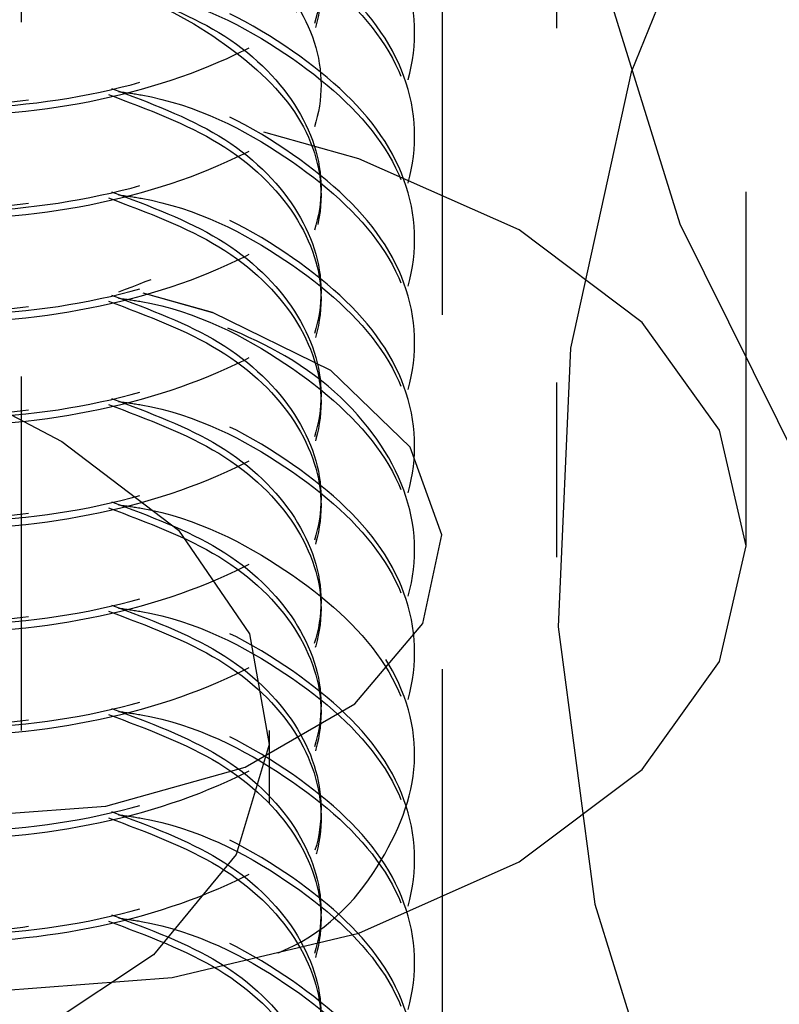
# Model space of a CAD drawing. Header units: inches. Extents: x 1907 to 2452, y -210 to -54.
# Tile 306 of 656: x 1990.992 to 1991.206, y -192.627 to -192.349. Entities that reach past the tile are written whole.
import ezdxf

# ---------------------------------------------------------------- set-up
doc = ezdxf.new("R2010")
doc.units = ezdxf.units.IN
doc.header["$LTSCALE"] = 0.5
doc.header["$MEASUREMENT"] = 0
doc.linetypes.add('HIDDEN', pattern=[0.22499999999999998, 0.15, -0.075])
doc.layers.add('SID-M-H', color=4, linetype='HIDDEN')

msp = doc.modelspace()

# ---------------------------------------------------------------- linework, layer by layer
at = {"layer": 'SID-M-H'}
for p, q in [((1991.143449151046, -191.2515950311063), (1991.143449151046, -192.5009024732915)), ((1991.111212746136, -192.8325646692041), (1991.111212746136, -191.7873924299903)), ((1991.196900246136, -192.4977829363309), (1991.196900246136, -191.7873924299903)), ((1990.992449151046, -192.5498949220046), (1990.992449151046, -192.2314440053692)), ((1991.195305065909, -192.2874623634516), (1991.164529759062, -192.3640228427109)), ((1991.15421838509, -192.3294669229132), (1991.17823704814, -192.4068289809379)), ((1991.103400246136, -192.3551191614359), (1991.103400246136, -192.3529927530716)), ((1991.164529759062, -192.3640228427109), (1991.147329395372, -192.4419878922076)), ((1991.087650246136, -192.388544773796), (1991.060873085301, -192.3809759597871)), ((1991.103400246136, -192.3842813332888), (1991.103400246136, -192.3821549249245)), ((1991.132903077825, -192.4085903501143), (1991.087650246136, -192.388544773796)), ((1991.167626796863, -192.4347142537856), (1991.132903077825, -192.4085903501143)), ((1991.17823704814, -192.4068289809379), (1991.215689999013, -192.4823913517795)), ((1991.103400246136, -192.4134435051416), (1991.103400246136, -192.4113170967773)), ((1991.046384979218, -192.4319183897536), (1991.026771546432, -192.426377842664)), ((1991.027318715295, -192.4265021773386), (1991.046384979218, -192.4319183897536)), ((1991.079747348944, -192.4482305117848), (1991.046384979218, -192.4319183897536)), ((1991.18945503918, -192.4651361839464), (1991.167626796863, -192.4347142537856)), ((1991.103400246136, -192.4426056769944), (1991.103400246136, -192.4404792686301)), ((1991.147329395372, -192.4419878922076), (1991.143880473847, -192.5205574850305)), ((1991.102127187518, -192.4699124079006), (1991.079747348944, -192.4482305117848)), ((1990.98936924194, -192.4606646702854), (1991.003870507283, -192.4682541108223)), ((1991.196900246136, -192.4977829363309), (1991.18945503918, -192.4651361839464)), ((1991.003870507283, -192.4682541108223), (1991.036781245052, -192.4933080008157)), ((1991.111099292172, -192.4946145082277), (1991.102127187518, -192.4699124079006)), ((1991.103400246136, -192.4717678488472), (1991.103400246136, -192.469641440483)), ((1991.036781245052, -192.4933080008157), (1991.056762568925, -192.5225586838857)), ((1991.10569139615, -192.519659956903), (1991.111099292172, -192.4946145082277)), ((1991.18945503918, -192.5304296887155), (1991.196900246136, -192.4977829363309)), ((1991.103400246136, -192.5009300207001), (1991.103400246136, -192.4988036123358)), ((1991.086489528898, -192.5423346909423), (1991.10569139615, -192.519659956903)), ((1991.056762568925, -192.5225586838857), (1991.062332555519, -192.5538367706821)), ((1991.143880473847, -192.5205574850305), (1991.15421838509, -192.5989253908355)), ((1991.103400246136, -192.5300921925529), (1991.103400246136, -192.5279657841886)), ((1991.167626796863, -192.5608516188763), (1991.18945503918, -192.5304296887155)), ((1991.055574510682, -192.5601815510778), (1991.086489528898, -192.5423346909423)), ((1991.062449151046, -192.7703609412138), (1991.062449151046, -192.5498949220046)), ((1991.062332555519, -192.5538367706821), (1991.053078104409, -192.5848225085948)), ((1991.103400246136, -192.5592543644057), (1991.103400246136, -192.5571279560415)), ((1991.016296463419, -192.5712665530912), (1991.055574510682, -192.5601815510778)), ((1991.132903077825, -192.5869755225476), (1991.167626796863, -192.5608516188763)), ((1990.972911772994, -192.5743884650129), (1991.016296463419, -192.5712665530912)), ((1991.053078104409, -192.5848225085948), (1991.029685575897, -192.6132178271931)), ((1991.087650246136, -192.6070210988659), (1991.132903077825, -192.5869755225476)), ((1991.103400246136, -192.5884165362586), (1991.103400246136, -192.5862901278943)), ((1991.15421838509, -192.5989253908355), (1991.17823704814, -192.6762874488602)), ((1991.034952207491, -192.6196222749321), (1991.087650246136, -192.6070210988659)), ((1991.029685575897, -192.6132178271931), (1990.993889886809, -192.6369167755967)), ((1991.103400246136, -192.6175787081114), (1991.103400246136, -192.6154522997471)), ((1990.978400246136, -192.6239203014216), (1991.034952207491, -192.6196222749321))]:
    msp.add_line(p, q, dxfattribs=at)
for points, knots in [([(1990.923029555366, -192.2506172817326), (1990.911377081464, -192.2539278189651), (1990.885412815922, -192.2613044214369), (1990.860076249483, -192.2829161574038), (1990.850101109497, -192.3092018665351), (1990.859920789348, -192.3357733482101), (1990.887707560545, -192.3579547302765), (1990.929320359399, -192.3721861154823), (1990.978399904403, -192.3759985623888), (1991.027481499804, -192.3685391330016), (1991.069088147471, -192.3506710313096), (1991.096897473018, -192.3248118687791), (1991.106633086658, -192.2947165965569), (1991.096971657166, -192.2643322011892), (1991.068791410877, -192.239340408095), (1991.040395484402, -192.224471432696), (1991.022443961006, -192.2219307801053), (1991.0205313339, -192.2216600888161)], [0, 0, 0, 0, 0.05843403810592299, 0.1302038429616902, 0.2019736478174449, 0.27374345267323, 0.3455132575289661, 0.4172830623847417, 0.489052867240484, 0.5608226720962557, 0.6325924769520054, 0.7043622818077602, 0.7761320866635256, 0.8479018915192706, 0.9196716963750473, 0.9914415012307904, 1, 1, 1, 1]), ([(1991.019821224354, -192.2236778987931), (1991.021973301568, -192.2239798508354), (1991.040174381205, -192.2265335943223), (1991.068800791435, -192.2414499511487), (1991.096969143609, -192.2664631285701), (1991.106633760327, -192.2968417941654), (1991.096897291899, -192.3269386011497), (1991.069088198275, -192.3527973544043), (1991.027481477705, -192.3706655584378), (1990.978399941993, -192.3781249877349), (1990.929320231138, -192.3743124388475), (1990.887708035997, -192.3600814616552), (1990.859919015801, -192.3378985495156), (1990.850107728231, -192.3113327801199), (1990.860051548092, -192.285025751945), (1990.885991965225, -192.2630703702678), (1990.912788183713, -192.255505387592), (1990.925245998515, -192.2519883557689)], [0, 0, 0, 0, 0.009576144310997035, 0.08098973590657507, 0.1524033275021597, 0.2238169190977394, 0.2952305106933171, 0.3666441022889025, 0.4380576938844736, 0.5094712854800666, 0.5808848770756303, 0.6522984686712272, 0.7237120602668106, 0.7951256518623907, 0.866539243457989, 0.9379528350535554, 1, 1, 1, 1]), ([(1990.923029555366, -192.2797794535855), (1990.911377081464, -192.2830899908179), (1990.885412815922, -192.2904665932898), (1990.860076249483, -192.3120783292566), (1990.850101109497, -192.338364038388), (1990.859920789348, -192.3649355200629), (1990.887707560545, -192.3871169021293), (1990.929320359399, -192.4013482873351), (1990.978399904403, -192.4051607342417), (1991.027481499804, -192.3977013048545), (1991.069088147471, -192.3798332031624), (1991.096897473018, -192.353974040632), (1991.106633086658, -192.3238787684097), (1991.096971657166, -192.2934943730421), (1991.068791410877, -192.2685025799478), (1991.040395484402, -192.2536336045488), (1991.022443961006, -192.2510929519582), (1991.0205313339, -192.2508222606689)], [0, 0, 0, 0, 0.05843403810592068, 0.1302038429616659, 0.2019736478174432, 0.2737434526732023, 0.3455132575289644, 0.4172830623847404, 0.4890528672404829, 0.5608226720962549, 0.6325924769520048, 0.7043622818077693, 0.7761320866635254, 0.8479018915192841, 0.9196716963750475, 0.9914415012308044, 1, 1, 1, 1]), ([(1991.019821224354, -192.2528400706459), (1991.021973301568, -192.2531420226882), (1991.040174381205, -192.2556957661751), (1991.068800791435, -192.2706121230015), (1991.096969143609, -192.2956253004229), (1991.106633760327, -192.3260039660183), (1991.096897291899, -192.3561007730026), (1991.069088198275, -192.3819595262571), (1991.027481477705, -192.3998277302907), (1990.978399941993, -192.4072871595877), (1990.929320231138, -192.4034746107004), (1990.887708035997, -192.389243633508), (1990.859919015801, -192.3670607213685), (1990.850107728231, -192.3404949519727), (1990.860051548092, -192.3141879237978), (1990.885991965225, -192.2922325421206), (1990.912788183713, -192.2846675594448), (1990.925245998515, -192.2811505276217)], [0, 0, 0, 0, 0.009576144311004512, 0.08098973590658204, 0.1524033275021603, 0.223816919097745, 0.2952305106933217, 0.3666441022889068, 0.4380576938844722, 0.50947128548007, 0.5808848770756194, 0.6522984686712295, 0.7237120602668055, 0.7951256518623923, 0.86653924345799, 0.937952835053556, 1, 1, 1, 1]), ([(1991.017897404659, -192.2519883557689), (1991.028604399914, -192.2560130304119), (1991.050646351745, -192.2642984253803), (1991.071760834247, -192.2851913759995), (1991.079571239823, -192.3092200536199), (1991.071842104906, -192.3334253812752), (1991.04992401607, -192.3541814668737), (1991.017107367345, -192.3686645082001), (1990.978400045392, -192.3749308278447), (1990.939693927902, -192.3723102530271), (1990.90687366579, -192.3614701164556), (1990.884968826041, -192.3443682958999), (1990.87719030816, -192.323774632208), (1990.885184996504, -192.3035166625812), (1990.903084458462, -192.2879509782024), (1990.920731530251, -192.2829746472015), (1990.927200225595, -192.2811505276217)], [0, 0, 0, 0, 0.06984989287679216, 0.1437964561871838, 0.2177430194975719, 0.2916895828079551, 0.3656361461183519, 0.4395827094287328, 0.5135292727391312, 0.587475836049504, 0.6614223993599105, 0.7353689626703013, 0.8093155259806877, 0.8832620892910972, 0.9572086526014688, 1, 1, 1, 1]), ([(1991.016961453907, -192.2537003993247), (1991.028010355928, -192.2578439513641), (1991.050404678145, -192.2662422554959), (1991.071762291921, -192.2873027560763), (1991.079597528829, -192.3113811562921), (1991.071735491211, -192.3354280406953), (1991.051148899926, -192.355946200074), (1991.02982798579, -192.3640036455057), (1991.019821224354, -192.3677853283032)], [0, 0, 0, 0, 0.1662363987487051, 0.3369340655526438, 0.5076317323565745, 0.6783293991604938, 0.8490270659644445, 0.9999999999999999, 0.9999999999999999, 0.9999999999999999, 0.9999999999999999]), ([(1990.923029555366, -192.3089416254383), (1990.911377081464, -192.3122521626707), (1990.885412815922, -192.3196287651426), (1990.860076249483, -192.3412405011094), (1990.850101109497, -192.3675262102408), (1990.859920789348, -192.3940976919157), (1990.887707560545, -192.4162790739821), (1990.929320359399, -192.430510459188), (1990.978399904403, -192.4343229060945), (1991.027481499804, -192.4268634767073), (1991.069088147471, -192.4089953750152), (1991.096897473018, -192.3831362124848), (1991.106633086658, -192.3530409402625), (1991.096971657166, -192.3226565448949), (1991.068791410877, -192.2976647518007), (1991.040395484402, -192.2827957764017), (1991.022443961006, -192.280255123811), (1991.0205313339, -192.2799844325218)], [0, 0, 0, 0, 0.0584340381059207, 0.130203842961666, 0.2019736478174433, 0.2737434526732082, 0.3455132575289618, 0.4172830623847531, 0.4890528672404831, 0.5608226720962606, 0.6325924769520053, 0.7043622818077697, 0.7761320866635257, 0.84790189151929, 0.9196716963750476, 0.9914415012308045, 1, 1, 1, 1]), ([(1991.017897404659, -192.2811505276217), (1991.028604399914, -192.2851752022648), (1991.050646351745, -192.2934605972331), (1991.071760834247, -192.3143535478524), (1991.079571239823, -192.3383822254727), (1991.071842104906, -192.362587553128), (1991.04992401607, -192.3833436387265), (1991.017107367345, -192.397826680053), (1990.978400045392, -192.4040929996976), (1990.939693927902, -192.4014724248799), (1990.90687366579, -192.3906322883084), (1990.884968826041, -192.3735304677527), (1990.87719030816, -192.3529368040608), (1990.885184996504, -192.332678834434), (1990.903084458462, -192.3171131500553), (1990.920731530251, -192.3121368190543), (1990.927200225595, -192.3103126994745)], [0, 0, 0, 0, 0.06984989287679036, 0.1437964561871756, 0.2177430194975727, 0.2916895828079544, 0.3656361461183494, 0.4395827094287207, 0.5135292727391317, 0.5874758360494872, 0.6614223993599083, 0.7353689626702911, 0.8093155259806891, 0.883262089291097, 0.9572086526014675, 0.9999999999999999, 0.9999999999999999, 0.9999999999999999, 0.9999999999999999]), ([(1991.019821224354, -192.2820022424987), (1991.021973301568, -192.282304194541), (1991.040174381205, -192.2848579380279), (1991.068800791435, -192.2997742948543), (1991.096969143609, -192.3247874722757), (1991.106633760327, -192.3551661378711), (1991.096897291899, -192.3852629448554), (1991.069088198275, -192.4111216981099), (1991.027481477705, -192.4289899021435), (1990.978399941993, -192.4364493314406), (1990.929320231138, -192.4326367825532), (1990.887708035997, -192.4184058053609), (1990.859919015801, -192.3962228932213), (1990.850107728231, -192.3696571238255), (1990.860051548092, -192.3433500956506), (1990.885991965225, -192.3213947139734), (1990.912788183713, -192.3138297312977), (1990.925245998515, -192.3103126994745)], [0, 0, 0, 0, 0.009576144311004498, 0.08098973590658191, 0.1524033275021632, 0.2238169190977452, 0.2952305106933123, 0.3666441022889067, 0.4380576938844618, 0.5094712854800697, 0.5808848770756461, 0.652298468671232, 0.7237120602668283, 0.7951256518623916, 0.8665392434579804, 0.9379528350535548, 1, 1, 1, 1]), ([(1991.016961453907, -192.2828625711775), (1991.028010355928, -192.2870061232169), (1991.050404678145, -192.2954044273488), (1991.071762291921, -192.3164649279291), (1991.079597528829, -192.340543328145), (1991.071735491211, -192.3645902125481), (1991.051148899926, -192.3851083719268), (1991.02982798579, -192.3931658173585), (1991.019821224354, -192.396947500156)], [0, 0, 0, 0, 0.1662363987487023, 0.3369340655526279, 0.5076317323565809, 0.6783293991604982, 0.8490270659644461, 1, 1, 1, 1]), ([(1990.933368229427, -192.3998268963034), (1990.924673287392, -192.397442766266), (1990.90470872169, -192.3919685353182), (1990.885100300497, -192.3754907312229), (1990.877213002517, -192.3551596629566), (1990.88496274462, -192.3345855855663), (1990.906875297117, -192.3174785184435), (1990.939693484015, -192.3066397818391), (1990.978400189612, -192.30401885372), (1991.017107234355, -192.310285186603), (1991.049924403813, -192.3247685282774), (1991.071840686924, -192.3455233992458), (1991.079576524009, -192.3697332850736), (1991.071741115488, -192.3937449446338), (1991.051147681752, -192.4142721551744), (1991.029827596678, -192.422328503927), (1991.019821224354, -192.4261096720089)], [0, 0, 0, 0, 0.05649815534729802, 0.1297261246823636, 0.2029540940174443, 0.2761820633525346, 0.3494100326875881, 0.4226380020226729, 0.4958659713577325, 0.569093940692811, 0.6423219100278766, 0.7155498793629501, 0.7887778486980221, 0.8620058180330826, 0.9352337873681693, 1, 1, 1, 1]), ([(1990.923029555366, -192.3381037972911), (1990.911377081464, -192.3414143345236), (1990.885412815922, -192.3487909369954), (1990.860076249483, -192.3704026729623), (1990.850101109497, -192.3966883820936), (1990.859920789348, -192.4232598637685), (1990.887707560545, -192.445441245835), (1990.929320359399, -192.4596726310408), (1990.978399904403, -192.4634850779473), (1991.027481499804, -192.4560256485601), (1991.069088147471, -192.438157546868), (1991.096897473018, -192.4122983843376), (1991.106633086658, -192.3822031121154), (1991.096971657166, -192.3518187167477), (1991.068791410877, -192.3268269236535), (1991.040395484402, -192.3119579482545), (1991.022443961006, -192.3094172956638), (1991.0205313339, -192.3091466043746)], [0, 0, 0, 0, 0.0584340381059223, 0.1302038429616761, 0.2019736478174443, 0.2737434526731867, 0.3455132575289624, 0.4172830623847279, 0.4890528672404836, 0.5608226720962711, 0.6325924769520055, 0.7043622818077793, 0.7761320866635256, 0.8479018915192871, 0.9196716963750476, 0.9914415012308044, 1, 1, 1, 1]), ([(1991.019821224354, -192.3111644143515), (1991.021973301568, -192.3114663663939), (1991.040174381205, -192.3140201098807), (1991.068800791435, -192.3289364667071), (1991.096969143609, -192.3539496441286), (1991.106633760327, -192.3843283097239), (1991.096897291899, -192.4144251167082), (1991.069088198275, -192.4402838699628), (1991.027481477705, -192.4581520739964), (1990.978399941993, -192.4656115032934), (1990.929320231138, -192.461798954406), (1990.887708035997, -192.4475679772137), (1990.859919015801, -192.4253850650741), (1990.850107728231, -192.3988192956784), (1990.860051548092, -192.3725122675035), (1990.885991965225, -192.3505568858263), (1990.912788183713, -192.3429919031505), (1990.925245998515, -192.3394748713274)], [0, 0, 0, 0, 0.009576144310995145, 0.08098973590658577, 0.1524033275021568, 0.2238169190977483, 0.2952305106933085, 0.3666441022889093, 0.4380576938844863, 0.5094712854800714, 0.5808848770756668, 0.6522984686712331, 0.7237120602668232, 0.795125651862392, 0.8665392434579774, 0.937952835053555, 1, 1, 1, 1]), ([(1991.017897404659, -192.3103126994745), (1991.028604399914, -192.3143373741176), (1991.050646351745, -192.3226227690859), (1991.071760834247, -192.3435157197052), (1991.079571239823, -192.3675443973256), (1991.071842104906, -192.3917497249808), (1991.04992401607, -192.4125058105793), (1991.017107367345, -192.4269888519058), (1990.978400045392, -192.4332551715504), (1990.939693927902, -192.4306345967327), (1990.90687366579, -192.4197944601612), (1990.884968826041, -192.4026926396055), (1990.87719030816, -192.3820989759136), (1990.885184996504, -192.3618410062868), (1990.903084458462, -192.3462753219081), (1990.920731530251, -192.3412989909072), (1990.927200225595, -192.3394748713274)], [0, 0, 0, 0, 0.0698498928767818, 0.1437964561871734, 0.2177430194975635, 0.2916895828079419, 0.3656361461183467, 0.4395827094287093, 0.5135292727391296, 0.5874758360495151, 0.6614223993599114, 0.7353689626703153, 0.8093155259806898, 0.8832620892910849, 0.9572086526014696, 1, 1, 1, 1]), ([(1990.923029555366, -192.3672659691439), (1990.911377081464, -192.3705765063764), (1990.885412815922, -192.3779531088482), (1990.860076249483, -192.3995648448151), (1990.850101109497, -192.4258505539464), (1990.859920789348, -192.4524220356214), (1990.887707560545, -192.4746034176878), (1990.929320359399, -192.4888348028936), (1990.978399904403, -192.4926472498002), (1991.027481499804, -192.4851878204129), (1991.069088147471, -192.4673197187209), (1991.096897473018, -192.4414605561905), (1991.106633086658, -192.4113652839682), (1991.096971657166, -192.3809808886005), (1991.068791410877, -192.3559890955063), (1991.040395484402, -192.3411201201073), (1991.022443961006, -192.3385794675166), (1991.0205313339, -192.3383087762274)], [0, 0, 0, 0, 0.05843403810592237, 0.1302038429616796, 0.2019736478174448, 0.2737434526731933, 0.3455132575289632, 0.4172830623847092, 0.4890528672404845, 0.5608226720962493, 0.632592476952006, 0.7043622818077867, 0.7761320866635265, 0.8479018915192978, 0.9196716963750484, 0.991441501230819, 1, 1, 1, 1]), ([(1991.017897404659, -192.3394748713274), (1991.028604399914, -192.3434995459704), (1991.050646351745, -192.3517849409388), (1991.071760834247, -192.3726778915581), (1991.079571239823, -192.3967065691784), (1991.071842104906, -192.4209118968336), (1991.04992401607, -192.4416679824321), (1991.017107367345, -192.4561510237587), (1990.978400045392, -192.4624173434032), (1990.939693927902, -192.4597967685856), (1990.90687366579, -192.448956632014), (1990.884968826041, -192.4318548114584), (1990.87719030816, -192.4112611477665), (1990.885184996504, -192.3910031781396), (1990.903084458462, -192.3754374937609), (1990.920731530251, -192.37046116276), (1990.927200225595, -192.3686370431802)], [0, 0, 0, 0, 0.0698498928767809, 0.1437964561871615, 0.2177430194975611, 0.2916895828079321, 0.3656361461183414, 0.4395827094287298, 0.5135292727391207, 0.5874758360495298, 0.6614223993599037, 0.7353689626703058, 0.8093155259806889, 0.8832620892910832, 0.9572086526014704, 1, 1, 1, 1]), ([(1991.019821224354, -192.3403265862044), (1991.021973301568, -192.3406285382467), (1991.040174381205, -192.3431822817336), (1991.068800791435, -192.35809863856), (1991.096969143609, -192.3831118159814), (1991.106633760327, -192.4134904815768), (1991.096897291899, -192.443587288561), (1991.069088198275, -192.4694460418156), (1991.027481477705, -192.4873142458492), (1990.978399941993, -192.4947736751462), (1990.929320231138, -192.4909611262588), (1990.887708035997, -192.4767301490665), (1990.859919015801, -192.4545472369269), (1990.850107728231, -192.4279814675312), (1990.860051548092, -192.4016744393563), (1990.885991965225, -192.3797190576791), (1990.912788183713, -192.3721540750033), (1990.925245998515, -192.3686370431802)], [0, 0, 0, 0, 0.009576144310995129, 0.08098973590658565, 0.1524033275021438, 0.2238169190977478, 0.295230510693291, 0.3666441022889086, 0.438057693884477, 0.5094712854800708, 0.5808848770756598, 0.6522984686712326, 0.7237120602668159, 0.7951256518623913, 0.8665392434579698, 0.9379528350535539, 0.9999999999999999, 0.9999999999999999, 0.9999999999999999, 0.9999999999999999]), ([(1991.014416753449, -192.3405380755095), (1991.014987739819, -192.3406285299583), (1991.028164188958, -192.3427159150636), (1991.049648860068, -192.3545328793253), (1991.071914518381, -192.3745242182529), (1991.079556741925, -192.3989386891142), (1991.071746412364, -192.4228955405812), (1991.051146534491, -192.443436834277), (1991.029827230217, -192.4514914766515), (1991.019821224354, -192.4552718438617)], [0, 0, 0, 0, 0.007638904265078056, 0.1762802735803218, 0.3449216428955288, 0.5135630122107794, 0.6822043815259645, 0.8508457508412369, 1, 1, 1, 1]), ([(1990.923029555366, -192.3964281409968), (1990.911377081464, -192.3997386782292), (1990.885412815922, -192.407115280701), (1990.860076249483, -192.4287270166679), (1990.850101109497, -192.4550127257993), (1990.859920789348, -192.4815842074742), (1990.887707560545, -192.5037655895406), (1990.929320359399, -192.5179969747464), (1990.978399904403, -192.521809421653), (1991.027481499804, -192.5143499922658), (1991.069088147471, -192.4964818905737), (1991.096897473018, -192.4706227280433), (1991.106633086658, -192.440527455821), (1991.096971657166, -192.4101430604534), (1991.068791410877, -192.3851512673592), (1991.040395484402, -192.3702822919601), (1991.022443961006, -192.3677416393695), (1991.0205313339, -192.3674709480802)], [0, 0, 0, 0, 0.05843403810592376, 0.1302038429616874, 0.2019736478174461, 0.2737434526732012, 0.3455132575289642, 0.4172830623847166, 0.4890528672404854, 0.560822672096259, 0.6325924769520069, 0.7043622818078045, 0.7761320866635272, 0.847901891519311, 0.9196716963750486, 0.991441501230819, 1, 1, 1, 1]), ([(1991.019821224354, -192.3694887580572), (1991.021973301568, -192.3697907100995), (1991.040174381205, -192.3723444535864), (1991.068800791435, -192.3872608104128), (1991.096969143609, -192.4122739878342), (1991.106633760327, -192.4426526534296), (1991.096897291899, -192.4727494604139), (1991.069088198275, -192.4986082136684), (1991.027481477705, -192.516476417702), (1990.978399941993, -192.5239358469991), (1990.929320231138, -192.5201232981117), (1990.887708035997, -192.5058923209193), (1990.859919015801, -192.4837094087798), (1990.850107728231, -192.457143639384), (1990.860051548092, -192.4308366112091), (1990.885991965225, -192.4088812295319), (1990.912788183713, -192.4013162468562), (1990.925245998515, -192.397799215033)], [0, 0, 0, 0, 0.009576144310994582, 0.0809897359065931, 0.1524033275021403, 0.2238169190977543, 0.2952305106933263, 0.3666441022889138, 0.4380576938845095, 0.5094712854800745, 0.5808848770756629, 0.6522984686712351, 0.7237120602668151, 0.7951256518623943, 0.8665392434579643, 0.9379528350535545, 1, 1, 1, 1]), ([(1991.017897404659, -192.3686370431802), (1991.028604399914, -192.3726617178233), (1991.050646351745, -192.3809471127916), (1991.071760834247, -192.4018400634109), (1991.079571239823, -192.4258687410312), (1991.071842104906, -192.4500740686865), (1991.04992401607, -192.470830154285), (1991.017107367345, -192.4853131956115), (1990.978400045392, -192.4915795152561), (1990.939693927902, -192.4889589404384), (1990.90687366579, -192.4781188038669), (1990.884968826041, -192.4610169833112), (1990.87719030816, -192.4404233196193), (1990.885184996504, -192.4201653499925), (1990.903084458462, -192.4045996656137), (1990.920731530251, -192.3996233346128), (1990.927200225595, -192.397799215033)], [0, 0, 0, 0, 0.06984989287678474, 0.143796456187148, 0.2177430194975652, 0.2916895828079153, 0.3656361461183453, 0.4395827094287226, 0.5135292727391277, 0.587475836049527, 0.6614223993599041, 0.7353689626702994, 0.8093155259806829, 0.8832620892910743, 0.9572086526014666, 1, 1, 1, 1]), ([(1991.016961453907, -192.370349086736), (1991.028010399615, -192.3744926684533), (1991.050404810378, -192.3828910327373), (1991.071761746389, -192.4039510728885), (1991.079599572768, -192.4280312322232), (1991.071727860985, -192.4520715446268), (1991.051334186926, -192.4724551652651), (1991.030279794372, -192.480428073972), (1991.0205313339, -192.4841196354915)], [0, 0, 0, 0, 0.1668688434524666, 0.3382159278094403, 0.5095630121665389, 0.6809100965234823, 0.852257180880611, 1, 1, 1, 1]), ([(1990.923029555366, -192.4255903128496), (1990.911377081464, -192.428900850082), (1990.885412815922, -192.4362774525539), (1990.860076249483, -192.4578891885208), (1990.850101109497, -192.4841748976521), (1990.859920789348, -192.510746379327), (1990.887707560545, -192.5329277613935), (1990.929320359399, -192.5471591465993), (1990.978399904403, -192.5509715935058), (1991.027481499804, -192.5435121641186), (1991.069088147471, -192.5256440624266), (1991.096897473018, -192.4997848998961), (1991.106633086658, -192.4696896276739), (1991.096971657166, -192.4393052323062), (1991.068791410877, -192.414313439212), (1991.040395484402, -192.399444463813), (1991.022443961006, -192.3969038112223), (1991.0205313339, -192.3966331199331)], [0, 0, 0, 0, 0.05843403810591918, 0.1302038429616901, 0.2019736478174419, 0.2737434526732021, 0.3455132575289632, 0.4172830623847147, 0.4890528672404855, 0.5608226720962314, 0.6325924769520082, 0.7043622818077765, 0.7761320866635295, 0.8479018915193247, 0.9196716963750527, 0.9914415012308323, 1, 1, 1, 1]), ([(1991.017897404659, -192.397799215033), (1991.028604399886, -192.4018238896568), (1991.050646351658, -192.4101092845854), (1991.071760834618, -192.431002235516), (1991.079571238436, -192.4550309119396), (1991.071842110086, -192.479236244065), (1991.049923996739, -192.4999923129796), (1991.017107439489, -192.5144754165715), (1990.978399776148, -192.5207415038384), (1990.939694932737, -192.5181217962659), (1990.906869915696, -192.5072784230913), (1990.884982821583, -192.4901886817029), (1990.877138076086, -192.4695499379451), (1990.885379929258, -192.4494602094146), (1990.900442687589, -192.4352790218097), (1990.914378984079, -192.4310922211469), (1990.917346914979, -192.4302005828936)], [0, 0, 0, 0, 0.071478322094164, 0.1471488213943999, 0.2228193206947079, 0.2984898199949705, 0.3741603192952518, 0.4498308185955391, 0.5255013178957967, 0.6011718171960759, 0.6768423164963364, 0.7525128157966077, 0.8281833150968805, 0.9038538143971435, 0.9795243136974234, 1, 1, 1, 1]), ([(1991.019821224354, -192.39865092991), (1991.021973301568, -192.3989528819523), (1991.040174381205, -192.4015066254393), (1991.068800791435, -192.4164229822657), (1991.096969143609, -192.4414361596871), (1991.106633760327, -192.4718148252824), (1991.096897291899, -192.5019116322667), (1991.069088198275, -192.5277703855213), (1991.027481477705, -192.5456385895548), (1990.978399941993, -192.5530980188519), (1990.929320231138, -192.5492854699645), (1990.887708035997, -192.5350544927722), (1990.859919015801, -192.5128715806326), (1990.850107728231, -192.4863058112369), (1990.860051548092, -192.4599987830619), (1990.885991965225, -192.4380434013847), (1990.912788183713, -192.430478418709), (1990.925245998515, -192.4269613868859)], [0, 0, 0, 0, 0.009576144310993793, 0.08098973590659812, 0.1524033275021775, 0.2238169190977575, 0.295230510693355, 0.3666441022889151, 0.438057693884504, 0.5094712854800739, 0.5808848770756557, 0.6522984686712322, 0.7237120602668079, 0.7951256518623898, 0.8665392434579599, 0.9379528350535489, 1, 1, 1, 1]), ([(1991.016961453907, -192.3995112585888), (1991.028010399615, -192.4036548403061), (1991.050404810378, -192.4120532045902), (1991.071761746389, -192.4331132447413), (1991.079599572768, -192.457193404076), (1991.071727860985, -192.4812337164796), (1991.051334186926, -192.5016173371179), (1991.030279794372, -192.5095902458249), (1991.0205313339, -192.5132818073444)], [0, 0, 0, 0, 0.166868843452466, 0.3382159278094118, 0.509563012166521, 0.6809100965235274, 0.8522571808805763, 1, 1, 1, 1]), ([(1991.019821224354, -192.4278131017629), (1991.021973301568, -192.4281150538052), (1991.040174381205, -192.4306687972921), (1991.068800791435, -192.4455851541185), (1991.096969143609, -192.4705983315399), (1991.106633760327, -192.5009769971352), (1991.096897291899, -192.5310738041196), (1991.069088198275, -192.5569325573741), (1991.027481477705, -192.5748007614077), (1990.978399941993, -192.5822601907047), (1990.929320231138, -192.5784476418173), (1990.887708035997, -192.564216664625), (1990.859919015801, -192.5420337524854), (1990.850107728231, -192.5154679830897), (1990.860051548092, -192.4891609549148), (1990.885991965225, -192.4672055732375), (1990.912788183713, -192.4596405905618), (1990.925245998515, -192.4561235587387)], [0, 0, 0, 0, 0.009576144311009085, 0.08098973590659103, 0.1524033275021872, 0.2238169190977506, 0.2952305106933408, 0.3666441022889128, 0.4380576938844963, 0.5094712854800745, 0.5808848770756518, 0.6522984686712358, 0.723712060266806, 0.7951256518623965, 0.8665392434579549, 0.9379528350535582, 1, 1, 1, 1]), ([(1991.017897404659, -192.4269613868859), (1991.028604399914, -192.4309860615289), (1991.050646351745, -192.4392714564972), (1991.071760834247, -192.4601644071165), (1991.079571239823, -192.4841930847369), (1991.071842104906, -192.5083984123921), (1991.04992401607, -192.5291544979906), (1991.017107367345, -192.5436375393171), (1990.978400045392, -192.5499038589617), (1990.939693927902, -192.547283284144), (1990.90687366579, -192.5364431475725), (1990.884968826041, -192.5193413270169), (1990.87719030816, -192.4987476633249), (1990.885184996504, -192.4784896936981), (1990.903084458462, -192.4629240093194), (1990.920731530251, -192.4579476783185), (1990.927200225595, -192.4561235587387)], [0, 0, 0, 0, 0.06984989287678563, 0.1437964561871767, 0.2177430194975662, 0.2916895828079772, 0.3656361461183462, 0.4395827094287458, 0.5135292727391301, 0.5874758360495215, 0.6614223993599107, 0.7353689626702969, 0.809315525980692, 0.8832620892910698, 0.9572086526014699, 1, 1, 1, 1]), ([(1991.016961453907, -192.4286734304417), (1991.028010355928, -192.4328169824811), (1991.050404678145, -192.4412152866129), (1991.071762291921, -192.4622757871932), (1991.079597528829, -192.4863541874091), (1991.071735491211, -192.5104010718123), (1991.051148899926, -192.530919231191), (1991.02982798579, -192.5389766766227), (1991.019821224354, -192.5427583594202)], [0, 0, 0, 0, 0.1662363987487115, 0.336934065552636, 0.507631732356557, 0.6783293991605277, 0.8490270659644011, 1, 1, 1, 1]), ([(1990.923029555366, -192.4547524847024), (1990.91137708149, -192.4580630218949), (1990.885412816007, -192.4654396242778), (1990.860076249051, -192.4870513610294), (1990.850101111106, -192.5133370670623), (1990.859920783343, -192.5399085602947), (1990.887707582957, -192.5620898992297), (1990.929320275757, -192.5763214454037), (1990.978400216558, -192.5801332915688), (1991.027480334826, -192.5726761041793), (1991.069092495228, -192.5547996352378), (1991.096881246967, -192.5289716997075), (1991.106693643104, -192.4987598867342), (1991.096745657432, -192.4688104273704), (1991.070887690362, -192.4434253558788), (1991.044205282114, -192.4336244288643), (1991.031857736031, -192.4290889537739)], [0, 0, 0, 0, 0.05953594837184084, 0.1326591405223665, 0.2057823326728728, 0.2789055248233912, 0.3520287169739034, 0.4251519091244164, 0.4982751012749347, 0.5713982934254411, 0.6445214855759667, 0.717644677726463, 0.7907678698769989, 0.8638910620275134, 0.9370142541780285, 1, 1, 1, 1]), ([(1990.923029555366, -192.4839146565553), (1990.911377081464, -192.4872251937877), (1990.885412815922, -192.4946017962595), (1990.860076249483, -192.5162135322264), (1990.850101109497, -192.5424992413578), (1990.859920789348, -192.5690707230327), (1990.887707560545, -192.5912521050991), (1990.929320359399, -192.6054834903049), (1990.978399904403, -192.6092959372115), (1991.027481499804, -192.6018365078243), (1991.069088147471, -192.5839684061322), (1991.096897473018, -192.5581092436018), (1991.106633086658, -192.5280139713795), (1991.096971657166, -192.4976295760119), (1991.068791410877, -192.4726377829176), (1991.040395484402, -192.4577688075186), (1991.022443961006, -192.455228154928), (1991.0205313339, -192.4549574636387)], [0, 0, 0, 0, 0.05843403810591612, 0.1302038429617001, 0.201973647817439, 0.27374345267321, 0.3455132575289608, 0.4172830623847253, 0.4890528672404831, 0.5608226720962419, 0.6325924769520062, 0.7043622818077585, 0.7761320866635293, 0.8479018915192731, 0.91967169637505, 0.9914415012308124, 1, 1, 1, 1]), ([(1991.017897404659, -192.4561235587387), (1991.028604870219, -192.4601488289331), (1991.050647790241, -192.4684354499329), (1991.071754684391, -192.4893187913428), (1991.079594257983, -192.5133844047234), (1991.071756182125, -192.5374517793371), (1991.050605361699, -192.5583661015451), (1991.028501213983, -192.5666721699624), (1991.017734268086, -192.5707180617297)], [0, 0, 0, 0, 0.1602564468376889, 0.3299118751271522, 0.49956730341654, 0.6692227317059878, 0.8388781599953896, 1, 1, 1, 1]), ([(1991.019821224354, -192.4569752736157), (1991.021973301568, -192.457277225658), (1991.040174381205, -192.4598309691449), (1991.068800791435, -192.4747473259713), (1991.096969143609, -192.4997605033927), (1991.106633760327, -192.5301391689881), (1991.096897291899, -192.5602359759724), (1991.069088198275, -192.5860947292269), (1991.027481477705, -192.6039629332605), (1990.978399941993, -192.6114223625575), (1990.929320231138, -192.6076098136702), (1990.887708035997, -192.5933788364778), (1990.859919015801, -192.5711959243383), (1990.850107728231, -192.5446301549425), (1990.860051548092, -192.5183231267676), (1990.885991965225, -192.4963677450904), (1990.912788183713, -192.4888027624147), (1990.925245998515, -192.4852857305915)], [0, 0, 0, 0, 0.009576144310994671, 0.0809897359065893, 0.1524033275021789, 0.2238169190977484, 0.2952305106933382, 0.3666441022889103, 0.4380576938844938, 0.5094712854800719, 0.5808848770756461, 0.6522984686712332, 0.7237120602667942, 0.7951256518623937, 0.8665392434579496, 0.9379528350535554, 1, 1, 1, 1]), ([(1991.016961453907, -192.4578356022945), (1991.028011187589, -192.4619797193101), (1991.050407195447, -192.4703791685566), (1991.071751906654, -192.4914309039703), (1991.079636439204, -192.5155427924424), (1991.071590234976, -192.5394645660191), (1991.054040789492, -192.557931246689), (1991.036852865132, -192.5646816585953), (1991.030822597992, -192.5670499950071)], [0, 0, 0, 0, 0.1766063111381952, 0.3579521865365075, 0.5392980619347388, 0.7206439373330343, 0.9019898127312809, 1, 1, 1, 1]), ([(1991.064762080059, -192.6126715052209), (1991.06544205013, -192.6123836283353), (1991.079729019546, -192.6063349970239), (1991.096076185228, -192.5866475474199), (1991.106853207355, -192.5573433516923), (1991.096912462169, -192.5267467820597), (1991.068808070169, -192.5018126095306), (1991.040395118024, -192.4869307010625), (1991.022443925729, -192.4843902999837), (1991.0205313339, -192.4841196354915)], [0, 0, 0, 0, 0.00966723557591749, 0.2031199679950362, 0.3965727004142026, 0.5900254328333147, 0.7834781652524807, 0.9769308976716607, 1, 1, 1, 1]), ([(1991.017897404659, -192.4852857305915), (1991.028604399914, -192.4893104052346), (1991.050646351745, -192.4975958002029), (1991.071760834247, -192.5184887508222), (1991.079571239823, -192.5425174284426), (1991.071842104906, -192.5667227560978), (1991.04992401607, -192.5874788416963), (1991.017107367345, -192.6019618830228), (1990.978400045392, -192.6082282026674), (1990.939693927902, -192.6056076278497), (1990.90687366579, -192.5947674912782), (1990.884968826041, -192.5776656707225), (1990.87719030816, -192.5570720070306), (1990.885184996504, -192.5368140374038), (1990.903084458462, -192.521248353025), (1990.920731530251, -192.5162720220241), (1990.927200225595, -192.5144479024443)], [0, 0, 0, 0, 0.06984989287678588, 0.1437964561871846, 0.2177430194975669, 0.2916895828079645, 0.3656361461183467, 0.439582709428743, 0.5135292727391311, 0.5874758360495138, 0.6614223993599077, 0.7353689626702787, 0.8093155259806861, 0.8832620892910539, 0.9572086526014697, 1, 1, 1, 1]), ([(1991.016961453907, -192.4869977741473), (1991.028010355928, -192.4911413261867), (1991.050404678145, -192.4995396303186), (1991.071762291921, -192.5206001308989), (1991.079597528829, -192.5446785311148), (1991.071735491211, -192.5687254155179), (1991.051148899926, -192.5892435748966), (1991.02982798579, -192.5973010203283), (1991.019821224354, -192.6010827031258)], [0, 0, 0, 0, 0.1662363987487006, 0.336934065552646, 0.5076317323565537, 0.6783293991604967, 0.8490270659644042, 1, 1, 1, 1]), ([(1991.019821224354, -192.4861374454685), (1991.021973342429, -192.4864394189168), (1991.04017476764, -192.4889933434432), (1991.068785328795, -192.503901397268), (1991.097024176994, -192.528951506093), (1991.106429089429, -192.5591941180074), (1991.09787393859, -192.5890547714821), (1991.078219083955, -192.604605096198), (1991.068763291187, -192.6120862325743)], [0, 0, 0, 0, 0.02649444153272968, 0.2240753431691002, 0.4216562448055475, 0.6192371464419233, 0.8168180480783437, 1, 1, 1, 1]), ([(1990.923029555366, -192.5422390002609), (1990.911377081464, -192.5455495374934), (1990.885412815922, -192.5529261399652), (1990.860076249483, -192.5745378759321), (1990.850101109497, -192.6008235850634), (1990.859920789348, -192.6273950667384), (1990.887707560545, -192.6495764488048), (1990.929320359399, -192.6638078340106), (1990.978399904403, -192.6676202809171), (1991.027481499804, -192.6601608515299), (1991.069088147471, -192.6422927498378), (1991.096897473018, -192.6164335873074), (1991.106633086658, -192.5863383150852), (1991.096971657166, -192.5559539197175), (1991.068791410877, -192.5309621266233), (1991.040395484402, -192.5160931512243), (1991.022443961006, -192.5135524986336), (1991.0205313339, -192.5132818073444)], [0, 0, 0, 0, 0.05843403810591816, 0.1302038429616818, 0.2019736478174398, 0.2737434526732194, 0.3455132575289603, 0.4172830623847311, 0.4890528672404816, 0.5608226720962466, 0.6325924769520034, 0.7043622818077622, 0.7761320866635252, 0.847901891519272, 0.9196716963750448, 0.9914415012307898, 1, 1, 1, 1]), ([(1991.017897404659, -192.5144479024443), (1991.028601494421, -192.5184709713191), (1991.050637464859, -192.526753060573), (1991.071798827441, -192.5476719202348), (1991.079429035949, -192.5716010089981), (1991.072439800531, -192.5959453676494), (1991.056546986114, -192.6087223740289), (1991.048715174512, -192.615018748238)], [0, 0, 0, 0, 0.1921414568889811, 0.3955519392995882, 0.5989624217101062, 0.8023729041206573, 1, 1, 1, 1]), ([(1991.019821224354, -192.5152996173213), (1991.021973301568, -192.5156015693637), (1991.040174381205, -192.5181553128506), (1991.068800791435, -192.533071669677), (1991.096969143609, -192.5580848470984), (1991.106633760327, -192.5884635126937), (1991.096897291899, -192.618560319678), (1991.069088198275, -192.6444190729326), (1991.027481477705, -192.6622872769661), (1990.978399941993, -192.6697467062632), (1990.929320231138, -192.6659341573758), (1990.887708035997, -192.6517031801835), (1990.859919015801, -192.6295202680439), (1990.850107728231, -192.6029544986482), (1990.860051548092, -192.5766474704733), (1990.885991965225, -192.5546920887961), (1990.912788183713, -192.5471271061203), (1990.925245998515, -192.5436100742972)], [0, 0, 0, 0, 0.009576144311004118, 0.08098973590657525, 0.1524033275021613, 0.223816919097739, 0.2952305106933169, 0.3666441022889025, 0.4380576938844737, 0.5094712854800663, 0.5808848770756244, 0.6522984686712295, 0.7237120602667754, 0.7951256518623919, 0.866539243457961, 0.9379528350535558, 1, 1, 1, 1]), ([(1991.016961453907, -192.5161599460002), (1991.028005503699, -192.5203007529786), (1991.050389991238, -192.5286934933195), (1991.07182288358, -192.5497965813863), (1991.079370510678, -192.5737122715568), (1991.072927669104, -192.5971149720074), (1991.058145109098, -192.6091226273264), (1991.051363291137, -192.6146313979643)], [0, 0, 0, 0, 0.2019831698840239, 0.409386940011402, 0.6167907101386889, 0.8241944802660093, 1, 1, 1, 1]), ([(1990.923029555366, -192.5714011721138), (1990.911377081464, -192.5747117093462), (1990.885412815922, -192.582088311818), (1990.860076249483, -192.6037000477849), (1990.850101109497, -192.6299857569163), (1990.859920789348, -192.6565572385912), (1990.887707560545, -192.6787386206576), (1990.929320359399, -192.6929700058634), (1990.978399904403, -192.69678245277), (1991.027481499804, -192.6893230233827), (1991.069088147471, -192.6714549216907), (1991.096897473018, -192.6455957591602), (1991.106633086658, -192.615500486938), (1991.096971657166, -192.5851160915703), (1991.068791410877, -192.5601242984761), (1991.040395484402, -192.5452553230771), (1991.022443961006, -192.5427146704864), (1991.0205313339, -192.5424439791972)], [0, 0, 0, 0, 0.05843403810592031, 0.1302038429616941, 0.2019736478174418, 0.2737434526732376, 0.3455132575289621, 0.4172830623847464, 0.4890528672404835, 0.5608226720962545, 0.6325924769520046, 0.7043622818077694, 0.7761320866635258, 0.8479018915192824, 0.9196716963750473, 0.9914415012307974, 1, 1, 1, 1]), ([(1991.019821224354, -192.5444617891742), (1991.021973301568, -192.5447637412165), (1991.040174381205, -192.5473174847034), (1991.068800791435, -192.5622338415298), (1991.096969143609, -192.5872470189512), (1991.106633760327, -192.6176256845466), (1991.096897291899, -192.6477224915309), (1991.069088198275, -192.6735812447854), (1991.027481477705, -192.691449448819), (1990.978399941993, -192.698908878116), (1990.929320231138, -192.6950963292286), (1990.887708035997, -192.6808653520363), (1990.859919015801, -192.6586824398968), (1990.850107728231, -192.632116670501), (1990.860051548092, -192.6058096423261), (1990.885991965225, -192.5838542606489), (1990.912788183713, -192.5762892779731), (1990.925245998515, -192.57277224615)], [0, 0, 0, 0, 0.009576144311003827, 0.08098973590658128, 0.1524033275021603, 0.2238169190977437, 0.2952305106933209, 0.3666441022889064, 0.4380576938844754, 0.5094712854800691, 0.5808848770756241, 0.6522984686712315, 0.7237120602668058, 0.7951256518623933, 0.8665392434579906, 0.9379528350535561, 1, 1, 1, 1]), ([(1991.017897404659, -192.5436100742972), (1991.028604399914, -192.5476347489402), (1991.050646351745, -192.5559201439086), (1991.071760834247, -192.5768130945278), (1991.079571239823, -192.6008417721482), (1991.071842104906, -192.6250470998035), (1991.04992401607, -192.6458031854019), (1991.017107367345, -192.6602862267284), (1990.978400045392, -192.666552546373), (1990.939693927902, -192.6639319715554), (1990.90687366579, -192.6530918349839), (1990.884968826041, -192.6359900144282), (1990.87719030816, -192.6153963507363), (1990.885184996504, -192.5951383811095), (1990.903084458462, -192.5795726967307), (1990.920731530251, -192.5745963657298), (1990.927200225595, -192.57277224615)], [0, 0, 0, 0, 0.06984989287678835, 0.1437964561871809, 0.2177430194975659, 0.2916895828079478, 0.365636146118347, 0.4395827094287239, 0.5135292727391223, 0.5874758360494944, 0.661422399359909, 0.7353689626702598, 0.8093155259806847, 0.883262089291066, 0.9572086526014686, 1, 1, 1, 1]), ([(1991.016961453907, -192.545322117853), (1991.028010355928, -192.5494656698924), (1991.050404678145, -192.5578639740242), (1991.071762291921, -192.5789244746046), (1991.079597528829, -192.6030028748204), (1991.071735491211, -192.6270497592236), (1991.051148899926, -192.6475679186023), (1991.02982798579, -192.655625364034), (1991.019821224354, -192.6594070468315)], [0, 0, 0, 0, 0.1662363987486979, 0.3369340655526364, 0.5076317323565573, 0.6783293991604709, 0.8490270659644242, 1, 1, 1, 1]), ([(1990.923029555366, -192.6005633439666), (1990.911377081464, -192.603873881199), (1990.885412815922, -192.6112504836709), (1990.860076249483, -192.6328622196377), (1990.850101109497, -192.6591479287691), (1990.859920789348, -192.685719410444), (1990.887707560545, -192.7079007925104), (1990.929320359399, -192.7221321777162), (1990.978399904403, -192.7259446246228), (1991.027481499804, -192.7184851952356), (1991.069088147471, -192.7006170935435), (1991.096897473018, -192.6747579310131), (1991.106633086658, -192.6446626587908), (1991.096971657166, -192.6142782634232), (1991.068791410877, -192.589286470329), (1991.040395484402, -192.5744174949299), (1991.022443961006, -192.5718768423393), (1991.0205313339, -192.57160615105)], [0, 0, 0, 0, 0.05843403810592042, 0.1302038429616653, 0.2019736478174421, 0.273743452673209, 0.3455132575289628, 0.4172830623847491, 0.4890528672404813, 0.560822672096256, 0.6325924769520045, 0.7043622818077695, 0.7761320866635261, 0.847901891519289, 0.9196716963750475, 0.9914415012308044, 1, 1, 1, 1]), ([(1991.017897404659, -192.57277224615), (1991.028604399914, -192.5767969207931), (1991.050646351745, -192.5850823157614), (1991.071760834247, -192.6059752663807), (1991.079571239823, -192.630003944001), (1991.071842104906, -192.6542092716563), (1991.04992401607, -192.6749653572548), (1991.017107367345, -192.6894483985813), (1990.978400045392, -192.6957147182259), (1990.939693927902, -192.6930941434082), (1990.90687366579, -192.6822540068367), (1990.884968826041, -192.665152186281), (1990.87719030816, -192.6445585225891), (1990.885184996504, -192.6243005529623), (1990.903084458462, -192.6087348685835), (1990.920731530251, -192.6037585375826), (1990.927200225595, -192.6019344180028)], [0, 0, 0, 0, 0.0698498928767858, 0.1437964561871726, 0.217743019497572, 0.291689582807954, 0.365636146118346, 0.4395827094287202, 0.5135292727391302, 0.587475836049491, 0.6614223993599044, 0.7353689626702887, 0.8093155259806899, 0.8832620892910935, 0.9572086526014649, 1, 1, 1, 1]), ([(1991.019821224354, -192.573623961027), (1991.021973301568, -192.5739259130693), (1991.040174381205, -192.5764796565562), (1991.068800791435, -192.5913960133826), (1991.096969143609, -192.616409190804), (1991.106633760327, -192.6467878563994), (1991.096897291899, -192.6768846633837), (1991.069088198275, -192.7027434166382), (1991.027481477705, -192.7206116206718), (1990.978399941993, -192.7280710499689), (1990.929320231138, -192.7242585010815), (1990.887708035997, -192.7100275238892), (1990.859919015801, -192.6878446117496), (1990.850107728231, -192.6612788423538), (1990.860051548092, -192.6349718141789), (1990.885991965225, -192.6130164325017), (1990.912788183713, -192.605451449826), (1990.925245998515, -192.6019344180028)], [0, 0, 0, 0, 0.009576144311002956, 0.08098973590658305, 0.152403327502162, 0.2238169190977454, 0.2952305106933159, 0.3666441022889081, 0.4380576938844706, 0.5094712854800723, 0.5808848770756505, 0.6522984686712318, 0.7237120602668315, 0.7951256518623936, 0.8665392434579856, 0.9379528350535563, 1, 1, 1, 1]), ([(1991.016961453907, -192.5744842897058), (1991.028010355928, -192.5786278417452), (1991.050404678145, -192.587026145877), (1991.071762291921, -192.6080866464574), (1991.079597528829, -192.6321650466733), (1991.071735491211, -192.6562119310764), (1991.051148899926, -192.6767300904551), (1991.02982798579, -192.6847875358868), (1991.019821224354, -192.6885692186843)], [0, 0, 0, 0, 0.1662363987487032, 0.3369340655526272, 0.5076317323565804, 0.6783293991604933, 0.8490270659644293, 0.9999999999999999, 0.9999999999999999, 0.9999999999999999, 0.9999999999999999]), ([(1990.923029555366, -192.6297255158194), (1990.911377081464, -192.6330360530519), (1990.885412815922, -192.6404126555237), (1990.860076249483, -192.6620243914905), (1990.850101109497, -192.6883101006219), (1990.859920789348, -192.7148815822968), (1990.887707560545, -192.7370629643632), (1990.929320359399, -192.7512943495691), (1990.978399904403, -192.7551067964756), (1991.027481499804, -192.7476473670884), (1991.069088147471, -192.7297792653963), (1991.096897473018, -192.7039201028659), (1991.106633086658, -192.6738248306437), (1991.096971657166, -192.643440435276), (1991.068791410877, -192.6184486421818), (1991.040395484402, -192.6035796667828), (1991.022443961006, -192.6010390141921), (1991.0205313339, -192.6007683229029)], [0, 0, 0, 0, 0.05843403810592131, 0.1302038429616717, 0.2019736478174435, 0.2737434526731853, 0.3455132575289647, 0.4172830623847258, 0.4890528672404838, 0.5608226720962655, 0.6325924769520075, 0.7043622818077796, 0.7761320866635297, 0.847901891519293, 0.9196716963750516, 0.9914415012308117, 1, 1, 1, 1]), ([(1991.019821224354, -192.6027861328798), (1991.021973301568, -192.6030880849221), (1991.040174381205, -192.605641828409), (1991.068800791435, -192.6205581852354), (1991.096969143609, -192.6455713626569), (1991.106633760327, -192.6759500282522), (1991.096897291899, -192.7060468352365), (1991.069088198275, -192.7319055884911), (1991.027481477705, -192.7497737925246), (1990.978399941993, -192.7572332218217), (1990.929320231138, -192.7534206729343), (1990.887708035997, -192.739189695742), (1990.859919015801, -192.7170067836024), (1990.850107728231, -192.6904410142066), (1990.860051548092, -192.6641339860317), (1990.885991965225, -192.6421786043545), (1990.912788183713, -192.6346136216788), (1990.925245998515, -192.6310965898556)], [0, 0, 0, 0, 0.009576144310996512, 0.08098973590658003, 0.152403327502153, 0.2238169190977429, 0.2952305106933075, 0.3666441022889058, 0.4380576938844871, 0.5094712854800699, 0.5808848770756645, 0.6522984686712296, 0.723712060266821, 0.7951256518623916, 0.8665392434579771, 0.9379528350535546, 1, 1, 1, 1]), ([(1991.017897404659, -192.6019344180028), (1991.028604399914, -192.6059590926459), (1991.050646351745, -192.6142444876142), (1991.071760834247, -192.6351374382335), (1991.079571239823, -192.6591661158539), (1991.071842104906, -192.6833714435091), (1991.04992401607, -192.7041275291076), (1991.017107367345, -192.7186105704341), (1990.978400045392, -192.7248768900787), (1990.939693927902, -192.722256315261), (1990.90687366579, -192.7114161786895), (1990.884968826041, -192.6943143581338), (1990.87719030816, -192.6737206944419), (1990.885184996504, -192.6534627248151), (1990.903084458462, -192.6378970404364), (1990.920731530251, -192.6329207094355), (1990.927200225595, -192.6310965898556)], [0, 0, 0, 0, 0.06984989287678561, 0.1437964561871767, 0.2177430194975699, 0.2916895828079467, 0.3656361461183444, 0.4395827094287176, 0.513529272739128, 0.5874758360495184, 0.6614223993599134, 0.7353689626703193, 0.8093155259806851, 0.8832620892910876, 0.9572086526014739, 1, 1, 1, 1]), ([(1991.016961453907, -192.6036464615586), (1991.028010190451, -192.6077899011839), (1991.050404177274, -192.6161879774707), (1991.071764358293, -192.6372502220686), (1991.079589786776, -192.6613219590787), (1991.07176439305, -192.6853937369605), (1991.050403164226, -192.7064567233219), (1991.028007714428, -192.7148552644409), (1991.016957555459, -192.7189991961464)], [0, 0, 0, 0, 0.1637338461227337, 0.3318617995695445, 0.49998975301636, 0.6681177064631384, 0.8362456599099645, 1, 1, 1, 1])]:
    msp.add_open_spline(points, degree=3, knots=knots, dxfattribs=at)

doc.saveas('drawing.dxf')
